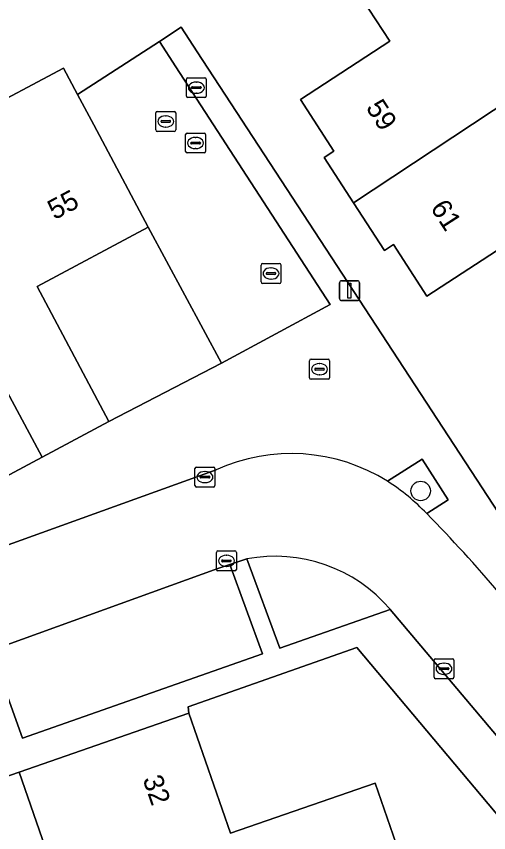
# Model space of a CAD drawing. Extents: x 158472 to 159562, y 388525 to 389606.
# Drawn here: x 158914.85 to 158938.54, y 389265.07 to 389306.04 of the extents above; entities that cross this region are included whole.
import ezdxf

# ---------------------------------------------------------------- set-up
doc = ezdxf.new("R2010")
doc.units = 0
for name, color, linetype in [('IMGEO_Boom', 7, 'Continuous'), ('IMGEO_Brandkraan', 7, 'Continuous'), ('IMGEO_Erf', 7, 'Continuous'), ('IMGEO_Groenvoorziening', 7, 'Continuous'), ('IMGEO_Kolk', 7, 'Continuous'), ('IMGEO_Lichtmast', 7, 'Continuous'), ('IMGEO_Pand', 7, 'Continuous'), ('IMGEO_Pand_nummerreeks', 7, 'Continuous'), ('IMGEO_Parkeervlak_open', 7, 'Continuous'), ('IMGEO_Rijbaan_lokaal_open', 7, 'Continuous'), ('IMGEO_Rioolput', 7, 'Continuous'), ('IMGEO_Voetpad_open', 7, 'Continuous')]:
    doc.layers.add(name, color=color, linetype=linetype)

msp = doc.modelspace()

# ---------------------------------------------------------------- linework, layer by layer
at = {"layer": 'IMGEO_Boom'}
msp.add_circle((158935.129, 389282.217), 0.489, dxfattribs=at)
at = {"layer": 'IMGEO_Brandkraan'}
for p, q in [((158923.377, 389302.031), (158923.377, 389302.883)), ((158923.452, 389302.957), (158924.304, 389302.957)), ((158923.865, 389302.737), (158923.89, 389302.737)), ((158924.378, 389302.883), (158924.378, 389302.031)), ((158923.636, 389302.451), (158923.636, 389302.463)), ((158924.074, 389302.414), (158923.676, 389302.414)), ((158923.679, 389302.5), (158924.077, 389302.5)), ((158923.888, 389302.177), (158923.863, 389302.177)), ((158924.12, 389302.463), (158924.12, 389302.451)), ((158924.304, 389301.957), (158923.452, 389301.957))]:
    msp.add_line(p, q, dxfattribs=at)
for points in [[(158923.377, 389302.031), (158923.377, 389302.883)], [(158923.452, 389302.957), (158924.304, 389302.957)], [(158924.378, 389302.883), (158924.378, 389302.031)], [(158924.304, 389301.957), (158923.452, 389301.957)]]:
    msp.add_lwpolyline(points, dxfattribs=at)
for centre, radius, start, end in [((158923.454, 389302.881), 0.0765, 91.552, 178.448), ((158923.454, 389302.881), 0.0765, 91.552, 178.448), ((158924.302, 389302.881), 0.0765, 1.552, 88.448), ((158924.302, 389302.881), 0.0765, 1.552, 88.448), ((158923.676, 389302.46), 0.0403, 85.8775, 175.7526), ((158923.673, 389302.45), 0.0366, 178.938, 274.7102), ((158924.077, 389302.457), 0.043, 264.8664, 352.4533), ((158924.081, 389302.462), 0.0386, 1.7309, 96.639), ((158923.454, 389302.033), 0.0765, 181.552, 268.448), ((158923.454, 389302.033), 0.0765, 181.552, 268.448), ((158924.302, 389302.033), 0.0765, 271.552, 358.448), ((158924.302, 389302.033), 0.0765, 271.552, 358.448)]:
    msp.add_arc(centre, radius, start, end, dxfattribs=at)
for centre, major_axis, ratio, start_param, end_param in [((158923.864, 389302.457), (-0.387, 0.002), 0.722429, 4.712389, 7.853982), ((158923.889, 389302.457), (-0.39, 0.002), 0.717154, 1.570796, 4.712389)]:
    msp.add_ellipse(centre, major_axis=major_axis, ratio=ratio, start_param=start_param, end_param=end_param, dxfattribs=at)
at = {"layer": 'IMGEO_Erf'}
for points in [[(158939.982, 389294.95), (158935.446, 389291.997), (158933.765, 389294.579), (158933.322, 389294.29), (158931.769, 389296.676), (158930.285, 389298.955), (158930.779, 389299.276), (158929.095, 389301.862), (158933.587, 389304.787), (158931.834, 389307.479), (158930.149, 389310.068), (158925.627, 389307.125), (158923.928, 389309.735), (158923.493, 389309.452), (158921.428, 389308.163), (158919.995, 389310.458), (158918.272, 389313.217), (158921.992, 389315.64), (158923.679, 389313.049), (158926.095, 389314.622), (158930.871, 389317.731), (158932.384, 389315.406), (158937.346, 389318.636), (158940.772, 389313.373)], [(158907.326, 389310.657), (158912.506, 389300.926), (158912.806, 389301.086), (158917.219, 389303.435), (158917.923, 389302.111), (158922.023, 389304.78), (158923.12, 389305.494), (158923.924, 389304.259), (158940.453, 389278.95)]]:
    msp.add_lwpolyline(points, dxfattribs=at)
for points in [[(158925.138, 389288.626), (158921.469, 389295.451), (158915.887, 389292.479), (158919.495, 389285.7)], [(158931.926, 389274.36), (158923.472, 389271.384), (158923.494, 389271.073), (158925.594, 389265.037), (158932.844, 389267.561), (158934.059, 389264.07), (158936.131, 389258.117), (158943.437, 389260.66)], [(158904.512, 389264.476), (158906.307, 389259.454), (158916.734, 389263.083), (158914.984, 389268.112)]]:
    msp.add_lwpolyline(points, close=True, dxfattribs=at)
at = {"layer": 'IMGEO_Groenvoorziening'}
for points in [[(158935.435, 389281.081), (158936.514, 389281.773), (158935.213, 389283.815), (158933.469, 389282.702)], [(158926.407, 389278.806), (158928.059, 389274.321), (158933.6, 389276.276)]]:
    msp.add_lwpolyline(points, dxfattribs=at)
for centre, radius, start, end in [((158927.536, 389273.504), 10.946, 43.8097, 57.178), ((158927.828, 389271.357), 7.584, 40.441, 100.8023)]:
    msp.add_arc(centre, radius, start, end, dxfattribs=at)
at = {"layer": 'IMGEO_Kolk'}
for p, q in [((158923.339, 389299.252), (158923.339, 389300.104)), ((158923.414, 389300.178), (158924.266, 389300.178)), ((158924.34, 389300.104), (158924.34, 389299.252)), ((158923.641, 389299.721), (158924.039, 389299.721)), ((158923.827, 389299.958), (158923.852, 389299.958)), ((158923.598, 389299.672), (158923.598, 389299.684)), ((158924.036, 389299.635), (158923.638, 389299.635)), ((158923.85, 389299.398), (158923.825, 389299.398)), ((158924.082, 389299.684), (158924.082, 389299.672)), ((158924.266, 389299.178), (158923.414, 389299.178)), ((158927.123, 389292.704), (158927.123, 389293.556)), ((158927.198, 389293.63), (158928.05, 389293.63)), ((158928.124, 389293.556), (158928.124, 389292.704)), ((158927.382, 389293.124), (158927.382, 389293.136)), ((158927.425, 389293.173), (158927.823, 389293.173)), ((158927.611, 389293.41), (158927.636, 389293.41)), ((158927.866, 389293.136), (158927.866, 389293.124)), ((158927.82, 389293.087), (158927.422, 389293.087)), ((158927.634, 389292.85), (158927.609, 389292.85)), ((158928.05, 389292.63), (158927.198, 389292.63)), ((158923.809, 389282.487), (158923.809, 389283.339)), ((158923.884, 389283.413), (158924.736, 389283.413)), ((158924.81, 389283.339), (158924.81, 389282.487)), ((158924.068, 389282.907), (158924.068, 389282.919)), ((158924.111, 389282.956), (158924.509, 389282.956)), ((158924.297, 389283.193), (158924.322, 389283.193)), ((158924.552, 389282.919), (158924.552, 389282.907)), ((158924.506, 389282.87), (158924.108, 389282.87)), ((158924.32, 389282.633), (158924.295, 389282.633)), ((158924.736, 389282.413), (158923.884, 389282.413)), ((158924.962, 389279.209), (158925.814, 389279.209)), ((158924.887, 389278.283), (158924.887, 389279.135)), ((158925.375, 389278.989), (158925.4, 389278.989)), ((158925.888, 389279.135), (158925.888, 389278.283)), ((158925.146, 389278.703), (158925.146, 389278.715)), ((158925.584, 389278.666), (158925.186, 389278.666)), ((158925.189, 389278.752), (158925.587, 389278.752)), ((158925.398, 389278.429), (158925.373, 389278.429)), ((158925.63, 389278.715), (158925.63, 389278.703)), ((158925.814, 389278.209), (158924.962, 389278.209)), ((158935.799, 389272.868), (158935.799, 389273.72)), ((158935.874, 389273.794), (158936.726, 389273.794)), ((158936.287, 389273.574), (158936.312, 389273.574)), ((158936.8, 389273.72), (158936.8, 389272.868)), ((158936.058, 389273.288), (158936.058, 389273.3)), ((158936.496, 389273.251), (158936.098, 389273.251)), ((158936.101, 389273.337), (158936.499, 389273.337)), ((158936.542, 389273.3), (158936.542, 389273.288)), ((158936.726, 389272.794), (158935.874, 389272.794)), ((158936.31, 389273.014), (158936.285, 389273.014))]:
    msp.add_line(p, q, dxfattribs=at)
for points in [[(158923.339, 389299.252), (158923.339, 389300.104)], [(158923.414, 389300.178), (158924.266, 389300.178)], [(158924.34, 389300.104), (158924.34, 389299.252)], [(158924.266, 389299.178), (158923.414, 389299.178)], [(158927.123, 389292.704), (158927.123, 389293.556)], [(158927.198, 389293.63), (158928.05, 389293.63)], [(158928.124, 389293.556), (158928.124, 389292.704)], [(158928.05, 389292.63), (158927.198, 389292.63)], [(158923.809, 389282.487), (158923.809, 389283.339)], [(158923.884, 389283.413), (158924.736, 389283.413)], [(158924.81, 389283.339), (158924.81, 389282.487)], [(158924.736, 389282.413), (158923.884, 389282.413)], [(158924.962, 389279.209), (158925.814, 389279.209)], [(158924.887, 389278.283), (158924.887, 389279.135)], [(158925.888, 389279.135), (158925.888, 389278.283)], [(158925.814, 389278.209), (158924.962, 389278.209)], [(158935.799, 389272.868), (158935.799, 389273.72)], [(158935.874, 389273.794), (158936.726, 389273.794)], [(158936.8, 389273.72), (158936.8, 389272.868)], [(158936.726, 389272.794), (158935.874, 389272.794)]]:
    msp.add_lwpolyline(points, dxfattribs=at)
for centre, radius, start, end in [((158923.416, 389300.102), 0.0765, 91.552, 178.448), ((158923.416, 389300.102), 0.0765, 91.552, 178.448), ((158924.264, 389300.102), 0.0765, 1.552, 88.448), ((158924.264, 389300.102), 0.0765, 1.552, 88.448), ((158923.638, 389299.681), 0.0403, 85.8775, 175.7526), ((158924.043, 389299.683), 0.0386, 1.7309, 96.639), ((158923.635, 389299.671), 0.0366, 178.938, 274.7102), ((158924.039, 389299.678), 0.043, 264.8664, 352.4533), ((158923.416, 389299.254), 0.0765, 181.552, 268.448), ((158923.416, 389299.254), 0.0765, 181.552, 268.448), ((158924.264, 389299.254), 0.0765, 271.552, 358.448), ((158924.264, 389299.254), 0.0765, 271.552, 358.448), ((158927.2, 389293.554), 0.0765, 91.552, 178.448), ((158927.2, 389293.554), 0.0765, 91.552, 178.448), ((158928.048, 389293.554), 0.0765, 1.552, 88.448), ((158928.048, 389293.554), 0.0765, 1.552, 88.448), ((158927.422, 389293.133), 0.0403, 85.8775, 175.7526), ((158927.827, 389293.135), 0.0386, 1.7309, 96.639), ((158927.419, 389293.123), 0.0366, 178.938, 274.7102), ((158927.823, 389293.13), 0.043, 264.8664, 352.4533), ((158927.2, 389292.706), 0.0765, 181.552, 268.448), ((158927.2, 389292.706), 0.0765, 181.552, 268.448), ((158928.048, 389292.706), 0.0765, 271.552, 358.448), ((158928.048, 389292.706), 0.0765, 271.552, 358.448), ((158923.886, 389283.337), 0.0765, 91.552, 178.448), ((158923.886, 389283.337), 0.0765, 91.552, 178.448), ((158924.734, 389283.337), 0.0765, 1.552, 88.448), ((158924.734, 389283.337), 0.0765, 1.552, 88.448), ((158924.108, 389282.916), 0.0403, 85.8775, 175.7526), ((158924.105, 389282.906), 0.0366, 178.938, 274.7102), ((158924.509, 389282.913), 0.043, 264.8664, 352.4533), ((158924.513, 389282.918), 0.0386, 1.7309, 96.639), ((158923.886, 389282.489), 0.0765, 181.552, 268.448), ((158923.886, 389282.489), 0.0765, 181.552, 268.448), ((158924.734, 389282.489), 0.0765, 271.552, 358.448), ((158924.734, 389282.489), 0.0765, 271.552, 358.448), ((158924.964, 389279.133), 0.0765, 91.552, 178.448), ((158924.964, 389279.133), 0.0765, 91.552, 178.448), ((158925.812, 389279.133), 0.0765, 1.552, 88.448), ((158925.812, 389279.133), 0.0765, 1.552, 88.448), ((158925.186, 389278.712), 0.0403, 85.8775, 175.7526), ((158925.183, 389278.702), 0.0366, 178.938, 274.7102), ((158925.587, 389278.709), 0.043, 264.8664, 352.4533), ((158925.591, 389278.714), 0.0386, 1.7309, 96.639), ((158924.964, 389278.285), 0.0765, 181.552, 268.448), ((158924.964, 389278.285), 0.0765, 181.552, 268.448), ((158925.812, 389278.285), 0.0765, 271.552, 358.448), ((158925.812, 389278.285), 0.0765, 271.552, 358.448), ((158935.876, 389273.718), 0.0765, 91.552, 178.448), ((158935.876, 389273.718), 0.0765, 91.552, 178.448), ((158936.724, 389273.718), 0.0765, 1.552, 88.448), ((158936.724, 389273.718), 0.0765, 1.552, 88.448), ((158936.098, 389273.297), 0.0403, 85.8775, 175.7526), ((158936.095, 389273.287), 0.0366, 178.938, 274.7102), ((158936.499, 389273.294), 0.043, 264.8664, 352.4533), ((158936.503, 389273.299), 0.0386, 1.7309, 96.639), ((158935.876, 389272.87), 0.0765, 181.552, 268.448), ((158935.876, 389272.87), 0.0765, 181.552, 268.448), ((158936.724, 389272.87), 0.0765, 271.552, 358.448), ((158936.724, 389272.87), 0.0765, 271.552, 358.448)]:
    msp.add_arc(centre, radius, start, end, dxfattribs=at)
for centre, major_axis, ratio, start_param, end_param in [((158923.826, 389299.678), (-0.387, 0.002), 0.722429, 4.712389, 7.853982), ((158923.851, 389299.678), (-0.39, 0.002), 0.717154, 1.570796, 4.712389), ((158927.61, 389293.13), (-0.387, 0.002), 0.722429, 4.712389, 7.853982), ((158927.635, 389293.13), (-0.39, 0.002), 0.717154, 1.570796, 4.712389), ((158924.296, 389282.913), (-0.387, 0.002), 0.722429, 4.712389, 7.853982), ((158924.321, 389282.913), (-0.39, 0.002), 0.717154, 1.570796, 4.712389), ((158925.374, 389278.709), (-0.387, 0.002), 0.722429, 4.712389, 7.853982), ((158925.399, 389278.709), (-0.39, 0.002), 0.717154, 1.570796, 4.712389), ((158936.286, 389273.294), (-0.387, 0.002), 0.722429, 4.712389, 7.853982), ((158936.311, 389273.294), (-0.39, 0.002), 0.717154, 1.570796, 4.712389)]:
    msp.add_ellipse(centre, major_axis=major_axis, ratio=ratio, start_param=start_param, end_param=end_param, dxfattribs=at)
at = {"layer": 'IMGEO_Lichtmast'}
for p, q in [((158931.164, 389292.769), (158931.954, 389292.769)), ((158931.954, 389292.769), (158931.164, 389292.769)), ((158931.064, 389291.869), (158931.064, 389292.669)), ((158931.064, 389292.669), (158931.064, 389291.869)), ((158932.054, 389292.669), (158932.054, 389291.869)), ((158932.054, 389291.869), (158932.054, 389292.669)), ((158931.954, 389291.769), (158931.164, 389291.769)), ((158931.164, 389291.769), (158931.954, 389291.769))]:
    msp.add_line(p, q, dxfattribs=at)
msp.add_lwpolyline([(158931.484, 389292.644), (158931.634, 389292.644), (158931.634, 389291.894), (158931.484, 389291.894), (158931.484, 389292.644)], dxfattribs=at)
for centre, start, end in [((158931.164, 389292.669), 90, 180), ((158931.164, 389292.669), 90, 180), ((158931.954, 389292.669), 0, 90), ((158931.954, 389292.669), 360, 90), ((158931.164, 389291.869), 180, 270), ((158931.164, 389291.869), 180, 270), ((158931.954, 389291.869), 270, 0), ((158931.954, 389291.869), 270, 0)]:
    msp.add_arc(centre, 0.1, start, end, dxfattribs=at)
at = {"layer": 'IMGEO_Pand'}
for points in [[(158940.735, 389302.623), (158942.973, 389304.074), (158940.007, 389308.631), (158942.712, 389310.392), (158940.772, 389313.373), (158931.834, 389307.479), (158933.587, 389304.787), (158929.095, 389301.862), (158930.779, 389299.276), (158930.285, 389298.955), (158931.769, 389296.676)], [(158918.733, 389300.59), (158917.923, 389302.111), (158917.219, 389303.435), (158912.806, 389301.086), (158912.506, 389300.926), (158907.326, 389310.657), (158903.037, 389308.39), (158916.15, 389283.919), (158919.495, 389285.7), (158915.887, 389292.479), (158921.469, 389295.451)], [(158903.037, 389308.39), (158899.61, 389306.578), (158898.802, 389306.151), (158904.001, 389296.385), (158899.435, 389293.954), (158903.724, 389285.954), (158909.261, 389288.902), (158912.849, 389282.162), (158916.15, 389283.919)], [(158946.898, 389295.912), (158945.049, 389298.752), (158943.79, 389297.932), (158940.735, 389302.623), (158931.769, 389296.676), (158933.322, 389294.29), (158933.765, 389294.579), (158935.446, 389291.997), (158939.982, 389294.95), (158941.652, 389292.385)], [(158934.059, 389264.07), (158932.844, 389267.561), (158925.594, 389265.037), (158923.494, 389271.073), (158914.984, 389268.112), (158916.734, 389263.083), (158906.307, 389259.454), (158907.843, 389255.038), (158907.923, 389254.808), (158925.57, 389261), (158925.52, 389261.13)]]:
    msp.add_lwpolyline(points, close=True, dxfattribs=at)
at = {"layer": 'IMGEO_Parkeervlak_open'}
for points in [[(158922.854, 389303.503), (158922.023, 389304.78), (158917.923, 389302.111), (158918.733, 389300.59), (158921.469, 389295.451), (158925.138, 389288.626), (158930.594, 389291.569)], [(158925.563, 389278.518), (158924.959, 389278.32), (158913.563, 389274.206), (158915.161, 389269.815), (158927.192, 389274.037)]]:
    msp.add_lwpolyline(points, close=True, dxfattribs=at)
at = {"layer": 'IMGEO_Rijbaan_lokaal_open'}
for points in [[(158924.871, 389283.278), (158910.996, 389278.273), (158909.359, 389277.425), (158907.505, 389276.438), (158894.217, 389269.274), (158892.125, 389268.062), (158882.421, 389257.753)], [(158895.951, 389264.847), (158912.561, 389273.747), (158913.071, 389274.015), (158913.563, 389274.206), (158924.959, 389278.32), (158925.563, 389278.518), (158926.407, 389278.806)], [(158933.6, 389276.276), (158942.36, 389265.888), (158943.883, 389264.053), (158944.299, 389263.552)]]:
    msp.add_lwpolyline(points, dxfattribs=at)
for centre, radius, start, end in [((158928.634, 389274.996), 9.097, 57.8979, 114.4368), ((158927.536, 389273.504), 10.946, 43.8097, 57.178), ((158886.322, 389232.674), 68.959, 40.09906, 44.5854), ((158927.828, 389271.357), 7.584, 40.441, 100.8023)]:
    msp.add_arc(centre, radius, start, end, dxfattribs=at)
at = {"layer": 'IMGEO_Rioolput'}
for p, q in [((158921.845, 389300.333), (158921.845, 389301.185)), ((158921.92, 389301.259), (158922.772, 389301.259)), ((158922.333, 389301.039), (158922.358, 389301.039)), ((158922.846, 389301.185), (158922.846, 389300.333)), ((158922.104, 389300.753), (158922.104, 389300.765)), ((158922.542, 389300.716), (158922.144, 389300.716)), ((158922.147, 389300.802), (158922.545, 389300.802)), ((158922.588, 389300.765), (158922.588, 389300.753)), ((158922.772, 389300.259), (158921.92, 389300.259)), ((158922.356, 389300.479), (158922.331, 389300.479)), ((158929.556, 389287.902), (158929.556, 389288.754)), ((158929.631, 389288.828), (158930.483, 389288.828)), ((158930.557, 389288.754), (158930.557, 389287.902)), ((158929.815, 389288.322), (158929.815, 389288.334)), ((158930.253, 389288.285), (158929.855, 389288.285)), ((158929.858, 389288.371), (158930.256, 389288.371)), ((158930.044, 389288.608), (158930.069, 389288.608)), ((158930.299, 389288.334), (158930.299, 389288.322)), ((158930.483, 389287.828), (158929.631, 389287.828)), ((158930.067, 389288.048), (158930.042, 389288.048))]:
    msp.add_line(p, q, dxfattribs=at)
for points in [[(158921.845, 389300.333), (158921.845, 389301.185)], [(158921.92, 389301.259), (158922.772, 389301.259)], [(158922.846, 389301.185), (158922.846, 389300.333)], [(158922.772, 389300.259), (158921.92, 389300.259)], [(158929.556, 389287.902), (158929.556, 389288.754)], [(158929.631, 389288.828), (158930.483, 389288.828)], [(158930.557, 389288.754), (158930.557, 389287.902)], [(158930.483, 389287.828), (158929.631, 389287.828)]]:
    msp.add_lwpolyline(points, dxfattribs=at)
for centre, radius, start, end in [((158921.922, 389301.183), 0.0765, 91.552, 178.448), ((158921.922, 389301.183), 0.0765, 91.552, 178.448), ((158922.77, 389301.183), 0.0765, 1.552, 88.448), ((158922.77, 389301.183), 0.0765, 1.552, 88.448), ((158922.144, 389300.762), 0.0403, 85.8775, 175.7526), ((158922.141, 389300.752), 0.0366, 178.938, 274.7102), ((158922.545, 389300.759), 0.043, 264.8664, 352.4533), ((158922.549, 389300.764), 0.0386, 1.7309, 96.639), ((158921.922, 389300.335), 0.0765, 181.552, 268.448), ((158921.922, 389300.335), 0.0765, 181.552, 268.448), ((158922.77, 389300.335), 0.0765, 271.552, 358.448), ((158922.77, 389300.335), 0.0765, 271.552, 358.448), ((158929.633, 389288.752), 0.0765, 91.552, 178.448), ((158929.633, 389288.752), 0.0765, 91.552, 178.448), ((158930.481, 389288.752), 0.0765, 1.552, 88.448), ((158930.481, 389288.752), 0.0765, 1.552, 88.448), ((158929.855, 389288.331), 0.0403, 85.8775, 175.7526), ((158929.852, 389288.321), 0.0366, 178.938, 274.7102), ((158930.256, 389288.328), 0.043, 264.8664, 352.4533), ((158930.26, 389288.333), 0.0386, 1.7309, 96.639), ((158929.633, 389287.904), 0.0765, 181.552, 268.448), ((158929.633, 389287.904), 0.0765, 181.552, 268.448), ((158930.481, 389287.904), 0.0765, 271.552, 358.448), ((158930.481, 389287.904), 0.0765, 271.552, 358.448)]:
    msp.add_arc(centre, radius, start, end, dxfattribs=at)
for centre, major_axis, ratio, start_param, end_param in [((158922.332, 389300.759), (-0.387, 0.002), 0.722429, 4.712389, 7.853982), ((158922.357, 389300.759), (-0.39, 0.002), 0.717154, 1.570796, 4.712389), ((158930.043, 389288.328), (-0.387, 0.002), 0.722429, 4.712389, 7.853982), ((158930.068, 389288.328), (-0.39, 0.002), 0.717154, 1.570796, 4.712389)]:
    msp.add_ellipse(centre, major_axis=major_axis, ratio=ratio, start_param=start_param, end_param=end_param, dxfattribs=at)
at = {"layer": 'IMGEO_Voetpad_open'}
for points in [[(158923.924, 389304.259), (158923.12, 389305.494), (158922.023, 389304.78), (158922.854, 389303.503), (158930.594, 389291.569), (158925.138, 389288.626), (158919.495, 389285.7), (158916.15, 389283.919), (158912.849, 389282.162), (158901.831, 389276.255), (158898.532, 389274.499), (158895.209, 389272.73), (158890.789, 389270.383), (158887.423, 389266.722), (158884.825, 389263.978), (158882.228, 389261.234), (158878.736, 389257.55), (158876.516, 389255.207), (158878.32, 389250), (158880.55, 389253.493)], [(158952.391, 389265.519), (158948.508, 389269.996), (158943.118, 389276.139), (158940.453, 389278.95), (158923.924, 389304.259)], [(158933.469, 389282.702), (158935.213, 389283.815), (158936.514, 389281.773), (158935.435, 389281.081)], [(158882.421, 389257.753), (158892.125, 389268.062), (158891.182, 389268.993), (158891.641, 389269.449), (158893.573, 389270.462), (158894.217, 389269.274), (158907.505, 389276.438), (158906.885, 389277.607), (158908.743, 389278.578), (158909.359, 389277.425), (158910.996, 389278.273), (158924.871, 389283.278)], [(158944.299, 389263.552), (158943.883, 389264.053), (158942.757, 389263.084), (158941.216, 389264.913), (158942.36, 389265.888), (158933.6, 389276.276), (158928.059, 389274.321), (158926.407, 389278.806), (158925.563, 389278.518), (158927.192, 389274.037), (158915.161, 389269.815), (158913.563, 389274.206), (158913.071, 389274.015), (158912.561, 389273.747), (158895.951, 389264.847)], [(158885.939, 389250.158), (158886.78, 389247.717), (158889.196, 389248.541), (158893.347, 389250), (158896.417, 389251.079), (158904.996, 389254.065), (158907.843, 389255.038), (158906.307, 389259.454), (158904.512, 389264.476), (158914.984, 389268.112), (158923.494, 389271.073), (158923.472, 389271.384), (158931.926, 389274.36), (158943.437, 389260.66), (158944.66, 389257.144), (158945.889, 389253.613), (158947.525, 389254.216), (158947.731, 389254.288), (158951.291, 389255.527), (158952.053, 389253.338), (158954.597, 389254.251), (158963.868, 389257.489), (159000, 389270.106)]]:
    msp.add_lwpolyline(points, dxfattribs=at)
for centre, radius, start, end in [((158928.634, 389274.996), 9.097, 57.8979, 114.4368), ((158886.322, 389232.674), 68.959, 40.09906, 44.5854)]:
    msp.add_arc(centre, radius, start, end, dxfattribs=at)

# ---------------------------------------------------------------- texts
at = {"layer": 'IMGEO_Pand_nummerreeks'}
for s, rotation, p in [('59', 302.7731, (158932.354, 389301.455)), ('55', 28.0348, (158916.764, 389295.801)), ('61', 302.7731, (158935.591, 389296.427)), ('32', 289.1834, (158921.174, 389267.76))]:
    msp.add_text(s, height=1, rotation=rotation, dxfattribs=at).set_placement(p)

doc.saveas('drawing.dxf')
